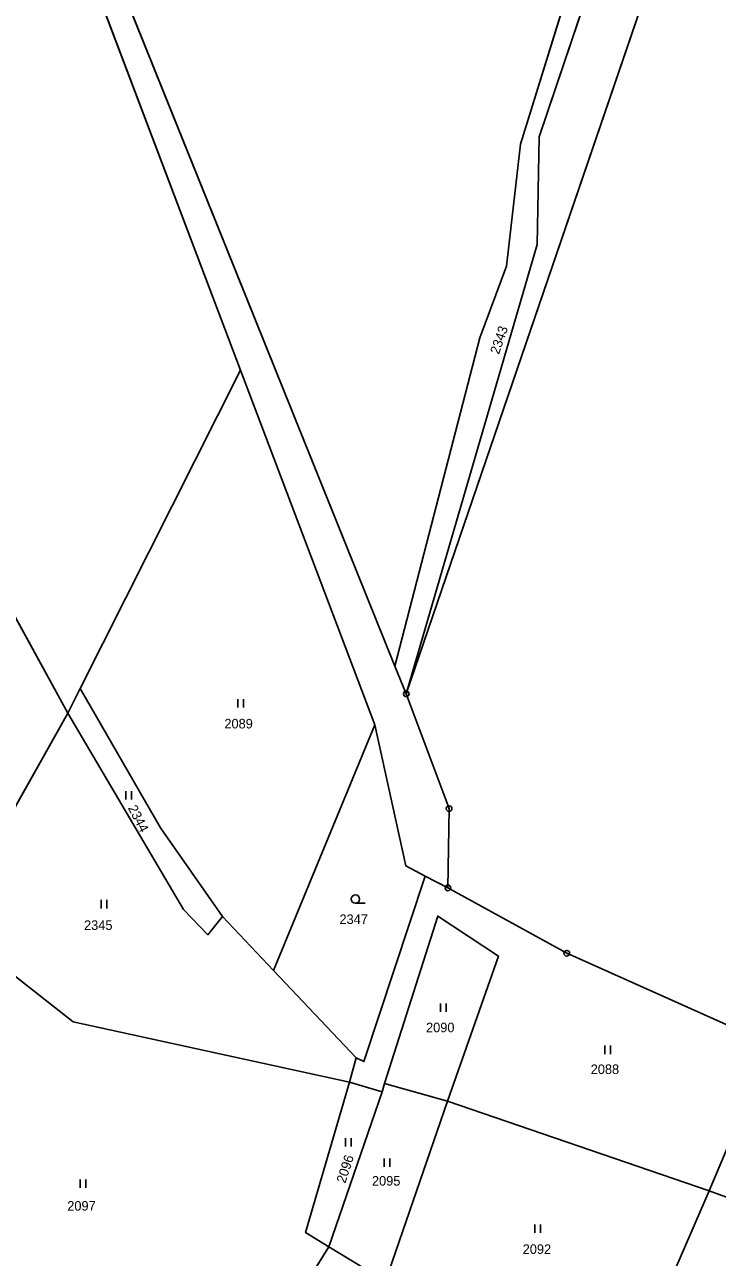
# Model space of a CAD drawing. Extents: x -689422 to -685210, y -987725 to -982160.
# Drawn here: x -688240 to -688116.8, y -985617.6 to -985398.5 of the extents above; entities that cross this region are included whole.
import ezdxf

# ---------------------------------------------------------------- set-up
doc = ezdxf.new("R2010")
doc.units = 0
for name, color, linetype in [('KN_Hranice_parcel', 7, 'Continuous'), ('KN_Parcelni cisla', 7, 'Continuous'), ('KN_Polygon parcely', 7, 'Continuous'), ('KN_POZEMKY_ORNA PUDA', 7, 'Continuous'), ('KN_POZEMKY_OSTATNI PLOCHA', 7, 'Continuous'), ('KN_POZEMKY_TTP', 7, 'Continuous'), ('KN_POZEMKY_ZAHRADA', 7, 'Continuous'), ('KN_VYUZITI_17_ostatni plocha_ostatni komunikace', 7, 'Continuous'), ('KN_Značky bodu BP', 7, 'Continuous'), ('KN_Značky kultur', 7, 'Continuous')]:
    doc.layers.add(name, color=color, linetype=linetype)

msp = doc.modelspace()

# ---------------------------------------------------------------- linework, layer by layer
at = {"layer": 'KN_Hranice_parcel'}
for p, q in [((-688201.59, -985459.96), (-688230.1, -985516.5)), ((-688177.68, -985522.98), (-688201.59, -985459.96)), ((-688174.12, -985512.57), (-688172.09, -985517.46)), ((-688230.1, -985516.5), (-688232.31, -985520.88)), ((-688195.7, -985566.66), (-688177.68, -985522.98)), ((-688164.68, -985551.96), (-688168.74, -985549.85)), ((-688204.8, -985557.07), (-688195.7, -985566.66)), ((-688181.02, -985582.14), (-688195.7, -985566.66)), ((-688107.26, -985579.81), (-688118.23, -985605.82)), ((-688181.02, -985582.14), (-688182.2, -985586.51)), ((-688176.41, -985588.19), (-688185.84, -985615.74)), ((-688182.2, -985586.51), (-688176.41, -985588.19)), ((-688176.41, -985588.19), (-688175.94, -985586.71)), ((-688175.94, -985586.71), (-688164.75, -985589.88)), ((-688164.75, -985589.88), (-688175.79, -985621.86)), ((-688164.75, -985589.88), (-688118.23, -985605.82)), ((-688135.05, -985644.65), (-688118.23, -985605.82)), ((-688118.23, -985605.82), (-688097.2, -985613.53)), ((-688213.12, -985659.17), (-688185.84, -985615.74)), ((-688185.84, -985615.74), (-688175.79, -985621.86))]:
    msp.add_line(p, q, dxfattribs=at)
for points in [[(-688174.12, -985512.57), (-688159.03, -985454.2), (-688154.29, -985441.47), (-688151.8, -985419.75), (-688135.96, -985368.63), (-688122.04, -985339.91), (-688121.12, -985292.9)], [(-688172.09, -985517.46), (-688117.58, -985358), (-688117.94, -985339.46)], [(-688117.94, -985339.46), (-688132.7, -985371.7), (-688148.45, -985418.45), (-688148.83, -985437.59), (-688172.09, -985517.46)], [(-688239.75, -985344.56), (-688236.33, -985358.17), (-688174.12, -985512.57)], [(-688241.73, -985346.97), (-688239.1, -985360.93), (-688201.59, -985459.96)], [(-688232.31, -985520.88), (-688247.72, -985492.84), (-688286.21, -985410.27)], [(-688230.1, -985516.5), (-688215.8, -985541.26), (-688204.8, -985557.07)], [(-688164.68, -985551.96), (-688164.48, -985537.87), (-688172.09, -985517.46)], [(-688232.31, -985520.88), (-688246.65, -985546.41), (-688252.54, -985559.19)], [(-688232.31, -985520.88), (-688211.74, -985555.78), (-688207.39, -985560.28), (-688204.8, -985557.07)], [(-688168.74, -985549.85), (-688172.2, -985548.02), (-688177.68, -985522.98)], [(-688168.74, -985549.85), (-688179.63, -985582.83), (-688181.02, -985582.14)], [(-688107.26, -985579.81), (-688143.55, -985563.59), (-688164.68, -985551.96)], [(-688175.94, -985586.71), (-688166.51, -985556.96), (-688155.71, -985564.08), (-688164.75, -985589.88)], [(-688182.2, -985586.51), (-688231.35, -985575.78), (-688252.54, -985559.19)], [(-688182.2, -985586.51), (-688190.01, -985613.24), (-688185.84, -985615.74)]]:
    msp.add_lwpolyline(points, dxfattribs=at)
at = {"layer": 'KN_Polygon parcely'}
for points in [[(-688151.8, -985419.75), (-688135.96, -985368.63), (-688122.04, -985339.91), (-688121.12, -985292.9), (-688129.38, -985223.29), (-688171.85, -985297.34), (-688201.52, -985315.68), (-688218.55, -985320.97), (-688227.07, -985328.27), (-688239.75, -985344.56), (-688236.33, -985358.17), (-688174.12, -985512.57), (-688159.03, -985454.2), (-688154.29, -985441.47)], [(-688121.12, -985292.9), (-688122.04, -985339.91), (-688135.96, -985368.63), (-688151.8, -985419.75), (-688154.29, -985441.47), (-688159.03, -985454.2), (-688174.12, -985512.57), (-688172.09, -985517.46), (-688148.83, -985437.59), (-688148.45, -985418.45), (-688132.7, -985371.7), (-688117.94, -985339.46)], [(-688117.94, -985339.46), (-688117.58, -985358), (-688172.09, -985517.46), (-688164.48, -985537.87), (-688164.68, -985551.96), (-688143.55, -985563.59), (-688107.26, -985579.81), (-688098.45, -985557.71), (-688078.03, -985506.51), (-688053.66, -985437.92), (-688043.57, -985405.26), (-688034.95, -985386.23), (-688023.59, -985374.19), (-688019.27, -985369.61), (-688052.69, -985361.11), (-688076.49, -985356.58), (-688080.38, -985355.43), (-688097.3, -985350.44), (-688112.74, -985345.88), (-688116.59, -985295.07)], [(-688132.7, -985371.7), (-688148.45, -985418.45), (-688148.83, -985437.59), (-688172.09, -985517.46), (-688117.58, -985358), (-688117.94, -985339.46)], [(-688164.68, -985551.96), (-688164.48, -985537.87), (-688172.09, -985517.46), (-688174.12, -985512.57), (-688236.33, -985358.17), (-688239.75, -985344.56), (-688241.73, -985346.97), (-688239.1, -985360.93), (-688201.59, -985459.96), (-688177.68, -985522.98), (-688172.2, -985548.02), (-688168.74, -985549.85)], [(-688280.91, -985398.81), (-688286.21, -985410.27), (-688247.72, -985492.84), (-688232.31, -985520.88), (-688230.1, -985516.5), (-688201.59, -985459.96), (-688239.1, -985360.93), (-688241.73, -985346.97)], [(-688034.95, -985386.23), (-688043.57, -985405.26), (-688053.66, -985437.92), (-688078.03, -985506.51), (-688073.26, -985507.74), (-688090.36, -985559.95), (-688098.45, -985557.71), (-688107.26, -985579.81), (-688118.23, -985605.82), (-688097.2, -985613.53), (-688090.01, -985615.86), (-688069.02, -985566.8), (-688081.55, -985562.39), (-688080.68, -985559.65), (-688052.26, -985568.21), (-688042.86, -985573.48), (-688024.15, -985521.96), (-688044.49, -985515.16), (-688023.71, -985460.48), (-688008.43, -985417.76), (-688005.35, -985411.06), (-687993.48, -985402.39), (-688000.74, -985392.41), (-688023.59, -985374.19)], [(-688297.75, -985435.26), (-688316.96, -985473.3), (-688328.4, -985498.97), (-688252.54, -985559.19), (-688246.65, -985546.41), (-688232.31, -985520.88), (-688247.72, -985492.84), (-688286.21, -985410.27)], [(-688195.7, -985566.66), (-688177.68, -985522.98), (-688201.59, -985459.96), (-688230.1, -985516.5), (-688215.8, -985541.26), (-688204.8, -985557.07)], [(-688211.74, -985555.78), (-688207.39, -985560.28), (-688204.8, -985557.07), (-688215.8, -985541.26), (-688230.1, -985516.5), (-688232.31, -985520.88)], [(-688181.02, -985582.14), (-688195.7, -985566.66), (-688204.8, -985557.07), (-688207.39, -985560.28), (-688211.74, -985555.78), (-688232.31, -985520.88), (-688246.65, -985546.41), (-688252.54, -985559.19), (-688231.35, -985575.78), (-688182.2, -985586.51)], [(-688168.74, -985549.85), (-688172.2, -985548.02), (-688177.68, -985522.98), (-688195.7, -985566.66), (-688181.02, -985582.14), (-688179.63, -985582.83)], [(-688164.75, -985589.88), (-688118.23, -985605.82), (-688107.26, -985579.81), (-688143.55, -985563.59), (-688164.68, -985551.96), (-688168.74, -985549.85), (-688179.63, -985582.83), (-688181.02, -985582.14), (-688182.2, -985586.51), (-688176.41, -985588.19), (-688175.94, -985586.71), (-688166.51, -985556.96), (-688155.71, -985564.08)], [(-688175.94, -985586.71), (-688164.75, -985589.88), (-688155.71, -985564.08), (-688166.51, -985556.96)], [(-688213.12, -985659.17), (-688185.84, -985615.74), (-688190.01, -985613.24), (-688182.2, -985586.51), (-688231.35, -985575.78), (-688252.54, -985559.19), (-688256.58, -985567.53), (-688281.54, -985626.07), (-688234.07, -985644.49)], [(-688182.2, -985586.51), (-688190.01, -985613.24), (-688185.84, -985615.74), (-688176.41, -985588.19)], [(-688175.79, -985621.86), (-688164.75, -985589.88), (-688175.94, -985586.71), (-688176.41, -985588.19), (-688185.84, -985615.74)], [(-688164.75, -985589.88), (-688175.79, -985621.86), (-688162.33, -985630.48), (-688135.05, -985644.65), (-688118.23, -985605.82)], [(-688135.05, -985644.65), (-688139.49, -985653.2), (-688115.94, -985663.71), (-688097.2, -985613.53), (-688118.23, -985605.82)], [(-688139.49, -985653.2), (-688135.05, -985644.65), (-688162.33, -985630.48), (-688175.79, -985621.86), (-688185.84, -985615.74), (-688213.12, -985659.17), (-688156.03, -985686.28)]]:
    msp.add_lwpolyline(points, close=True, dxfattribs=at)
at = {"layer": 'KN_POZEMKY_ORNA PUDA'}
for p, q in [((-688239.1, -985360.93), (-688201.59, -985459.96)), ((-688201.59, -985459.96), (-688230.1, -985516.5)), ((-688247.72, -985492.84), (-688232.31, -985520.88)), ((-688232.31, -985520.88), (-688247.72, -985492.84)), ((-688230.1, -985516.5), (-688232.31, -985520.88)), ((-688232.31, -985520.88), (-688246.65, -985546.41))]:
    msp.add_line(p, q, dxfattribs=at)
at = {"layer": 'KN_POZEMKY_OSTATNI PLOCHA'}
for p, q in [((-688151.8, -985419.75), (-688135.96, -985368.63)), ((-688132.7, -985371.7), (-688148.45, -985418.45)), ((-688148.45, -985418.45), (-688148.83, -985437.59)), ((-688154.29, -985441.47), (-688151.8, -985419.75)), ((-688148.83, -985437.59), (-688172.09, -985517.46)), ((-688159.03, -985454.2), (-688154.29, -985441.47)), ((-688174.12, -985512.57), (-688159.03, -985454.2)), ((-688172.09, -985517.46), (-688174.12, -985512.57))]:
    msp.add_line(p, q, dxfattribs=at)
at = {"layer": 'KN_POZEMKY_TTP'}
for p, q in [((-688117.58, -985358), (-688172.09, -985517.46)), ((-688172.09, -985517.46), (-688117.58, -985358)), ((-688174.12, -985512.57), (-688236.33, -985358.17)), ((-688236.33, -985358.17), (-688174.12, -985512.57)), ((-688201.59, -985459.96), (-688239.1, -985360.93)), ((-688135.96, -985368.63), (-688151.8, -985419.75)), ((-688148.45, -985418.45), (-688132.7, -985371.7)), ((-688148.83, -985437.59), (-688148.45, -985418.45)), ((-688151.8, -985419.75), (-688154.29, -985441.47)), ((-688172.09, -985517.46), (-688148.83, -985437.59)), ((-688154.29, -985441.47), (-688159.03, -985454.2)), ((-688159.03, -985454.2), (-688174.12, -985512.57)), ((-688230.1, -985516.5), (-688201.59, -985459.96)), ((-688201.59, -985459.96), (-688177.68, -985522.98)), ((-688177.68, -985522.98), (-688201.59, -985459.96)), ((-688174.12, -985512.57), (-688172.09, -985517.46)), ((-688232.31, -985520.88), (-688230.1, -985516.5)), ((-688230.1, -985516.5), (-688215.8, -985541.26)), ((-688215.8, -985541.26), (-688230.1, -985516.5)), ((-688172.09, -985517.46), (-688164.48, -985537.87)), ((-688164.48, -985537.87), (-688172.09, -985517.46)), ((-688246.65, -985546.41), (-688232.31, -985520.88)), ((-688232.31, -985520.88), (-688211.74, -985555.78)), ((-688211.74, -985555.78), (-688232.31, -985520.88)), ((-688177.68, -985522.98), (-688195.7, -985566.66)), ((-688172.2, -985548.02), (-688177.68, -985522.98)), ((-688164.48, -985537.87), (-688164.68, -985551.96)), ((-688164.68, -985551.96), (-688164.48, -985537.87)), ((-688215.8, -985541.26), (-688204.8, -985557.07)), ((-688204.8, -985557.07), (-688215.8, -985541.26)), ((-688168.74, -985549.85), (-688172.2, -985548.02)), ((-688179.63, -985582.83), (-688168.74, -985549.85)), ((-688164.68, -985551.96), (-688168.74, -985549.85)), ((-688168.74, -985549.85), (-688164.68, -985551.96)), ((-688143.55, -985563.59), (-688164.68, -985551.96)), ((-688164.68, -985551.96), (-688143.55, -985563.59)), ((-688211.74, -985555.78), (-688207.39, -985560.28)), ((-688207.39, -985560.28), (-688211.74, -985555.78)), ((-688207.39, -985560.28), (-688204.8, -985557.07)), ((-688204.8, -985557.07), (-688207.39, -985560.28)), ((-688204.8, -985557.07), (-688195.7, -985566.66)), ((-688195.7, -985566.66), (-688204.8, -985557.07)), ((-688175.94, -985586.71), (-688166.51, -985556.96)), ((-688166.51, -985556.96), (-688175.94, -985586.71)), ((-688166.51, -985556.96), (-688155.71, -985564.08)), ((-688155.71, -985564.08), (-688166.51, -985556.96)), ((-688231.35, -985575.78), (-688252.54, -985559.19)), ((-688252.54, -985559.19), (-688231.35, -985575.78)), ((-688155.71, -985564.08), (-688164.75, -985589.88)), ((-688164.75, -985589.88), (-688155.71, -985564.08)), ((-688107.26, -985579.81), (-688143.55, -985563.59)), ((-688143.55, -985563.59), (-688107.26, -985579.81)), ((-688195.7, -985566.66), (-688181.02, -985582.14)), ((-688182.2, -985586.51), (-688231.35, -985575.78)), ((-688231.35, -985575.78), (-688182.2, -985586.51)), ((-688118.23, -985605.82), (-688107.26, -985579.81)), ((-688107.26, -985579.81), (-688118.23, -985605.82)), ((-688181.02, -985582.14), (-688182.2, -985586.51)), ((-688182.2, -985586.51), (-688181.02, -985582.14)), ((-688181.02, -985582.14), (-688179.63, -985582.83)), ((-688190.01, -985613.24), (-688182.2, -985586.51)), ((-688182.2, -985586.51), (-688190.01, -985613.24)), ((-688176.41, -985588.19), (-688185.84, -985615.74)), ((-688185.84, -985615.74), (-688176.41, -985588.19)), ((-688182.2, -985586.51), (-688176.41, -985588.19)), ((-688176.41, -985588.19), (-688182.2, -985586.51)), ((-688176.41, -985588.19), (-688175.94, -985586.71)), ((-688175.94, -985586.71), (-688176.41, -985588.19)), ((-688175.94, -985586.71), (-688164.75, -985589.88)), ((-688164.75, -985589.88), (-688175.94, -985586.71)), ((-688175.79, -985621.86), (-688164.75, -985589.88)), ((-688164.75, -985589.88), (-688175.79, -985621.86)), ((-688164.75, -985589.88), (-688118.23, -985605.82)), ((-688118.23, -985605.82), (-688164.75, -985589.88)), ((-688118.23, -985605.82), (-688135.05, -985644.65)), ((-688135.05, -985644.65), (-688118.23, -985605.82)), ((-688118.23, -985605.82), (-688097.2, -985613.53)), ((-688097.2, -985613.53), (-688118.23, -985605.82)), ((-688185.84, -985615.74), (-688190.01, -985613.24)), ((-688190.01, -985613.24), (-688185.84, -985615.74)), ((-688185.84, -985615.74), (-688213.12, -985659.17)), ((-688213.12, -985659.17), (-688185.84, -985615.74)), ((-688175.79, -985621.86), (-688185.84, -985615.74)), ((-688185.84, -985615.74), (-688175.79, -985621.86))]:
    msp.add_line(p, q, dxfattribs=at)
at = {"layer": 'KN_POZEMKY_ZAHRADA'}
for p, q in [((-688195.7, -985566.66), (-688177.68, -985522.98)), ((-688177.68, -985522.98), (-688172.2, -985548.02)), ((-688172.2, -985548.02), (-688168.74, -985549.85)), ((-688168.74, -985549.85), (-688179.63, -985582.83)), ((-688181.02, -985582.14), (-688195.7, -985566.66)), ((-688179.63, -985582.83), (-688181.02, -985582.14))]:
    msp.add_line(p, q, dxfattribs=at)
at = {"layer": 'KN_VYUZITI_17_ostatni plocha_ostatni komunikace'}
for p, q in [((-688151.8, -985419.75), (-688135.96, -985368.63)), ((-688132.7, -985371.7), (-688148.45, -985418.45)), ((-688148.45, -985418.45), (-688148.83, -985437.59)), ((-688154.29, -985441.47), (-688151.8, -985419.75)), ((-688148.83, -985437.59), (-688172.09, -985517.46)), ((-688159.03, -985454.2), (-688154.29, -985441.47)), ((-688174.12, -985512.57), (-688159.03, -985454.2)), ((-688172.09, -985517.46), (-688174.12, -985512.57))]:
    msp.add_line(p, q, dxfattribs=at)
at = {"layer": 'KN_Značky bodu BP'}
for centre, radius in [((-688172.09, -985517.46), 0.5), ((-688172.09, -985517.46), 0.0303), ((-688164.48, -985537.87), 0.5), ((-688164.48, -985537.87), 0.0303), ((-688164.68, -985551.96), 0.5), ((-688164.68, -985551.96), 0.0303), ((-688143.55, -985563.59), 0.5), ((-688143.55, -985563.59), 0.0303)]:
    msp.add_circle(centre, radius, dxfattribs=at)
at = {"layer": 'KN_Značky kultur'}
for p, q in [((-688202.03, -985519.9), (-688202.03, -985518.4)), ((-688201.03, -985519.9), (-688201.03, -985518.4)), ((-688221.96, -985536.27), (-688221.96, -985534.77)), ((-688220.96, -985536.27), (-688220.96, -985534.77)), ((-688226.34, -985555.6), (-688226.34, -985554.1)), ((-688225.34, -985555.6), (-688225.34, -985554.1)), ((-688181.14, -985554.7), (-688179.39, -985554.7)), ((-688166.02, -985574.01), (-688166.02, -985572.51)), ((-688165.02, -985574.01), (-688165.02, -985572.51)), ((-688136.79, -985581.5), (-688136.79, -985580)), ((-688135.79, -985581.5), (-688135.79, -985580)), ((-688182.92, -985597.93), (-688182.92, -985596.43)), ((-688181.92, -985597.93), (-688181.92, -985596.43)), ((-688176.04, -985601.55), (-688176.04, -985600.05)), ((-688175.04, -985601.55), (-688175.04, -985600.05)), ((-688230.09, -985605.28), (-688230.09, -985603.78)), ((-688229.09, -985605.28), (-688229.09, -985603.78)), ((-688149.2, -985613.29), (-688149.2, -985611.79)), ((-688148.2, -985613.29), (-688148.2, -985611.79))]:
    msp.add_line(p, q, dxfattribs=at)
msp.add_circle((-688181.14, -985553.95), 0.75, dxfattribs=at)

# ---------------------------------------------------------------- texts
at = {"layer": 'KN_Parcelni cisla'}
for s, rotation, p in [('2343', 71, (-688155.62, -985457.24)), ('2344', 297, (-688221.64, -985537.76)), ('2096', 72, (-688182.95, -985604.57))]:
    msp.add_text(s, height=1.7, rotation=rotation, dxfattribs=at).set_placement(p)
for s, p in [('2089', (-688204.45, -985523.62)), ('2347', (-688183.98, -985558.38)), ('2345', (-688229.41, -985559.43)), ('2090', (-688168.58, -985577.62)), ('2088', (-688139.29, -985585.05)), ('2095', (-688178.2, -985604.88)), ('2097', (-688232.4, -985609.33)), ('2092', (-688151.39, -985617.02))]:
    msp.add_text(s, height=1.7, dxfattribs=at).set_placement(p)

doc.saveas('drawing.dxf')
